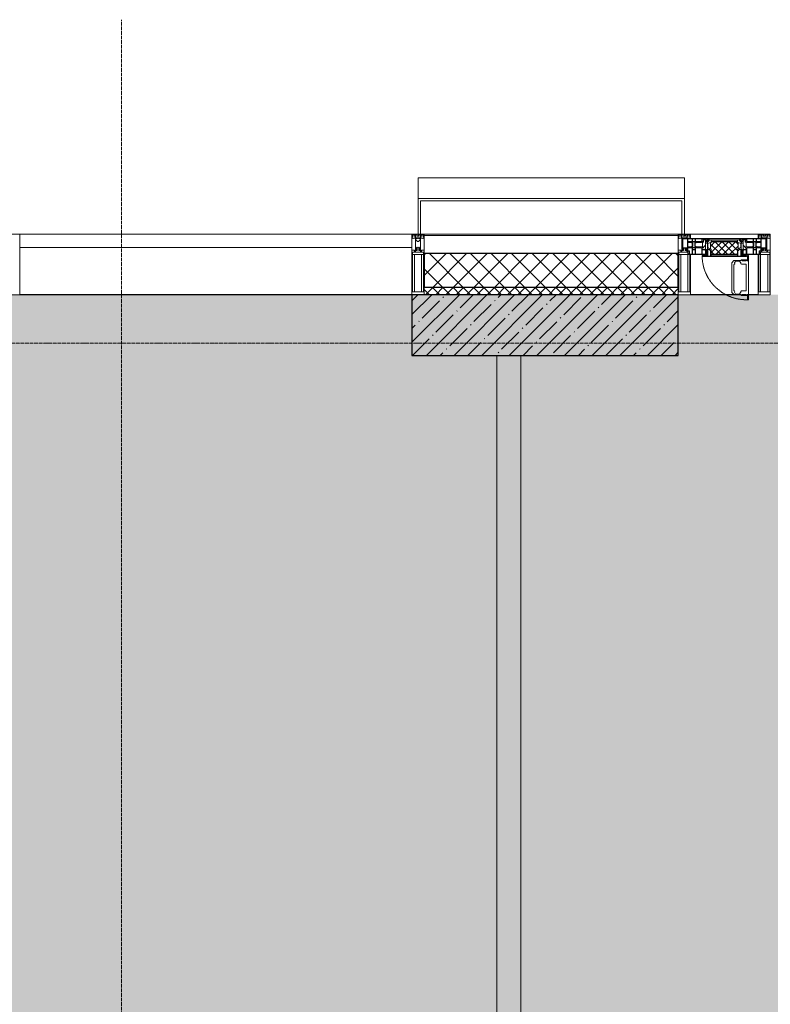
# Model space of a CAD drawing. Header units: millimetres. Extents: x -525784 to 178656, y -69521 to 385150.
# Tile 332 of 389: x -169523 to -166423, y 373214 to 377280. Entities that reach past the tile are written whole.
import ezdxf

# ---------------------------------------------------------------- set-up
doc = ezdxf.new("R2010")
doc.units = ezdxf.units.MM
doc.linetypes.add('-D1-02х01', pattern=[3, 2, -1])
doc.linetypes.add('-D1d1-15x02', pattern=[19, 15, -2, 0, -2])
for name, color, linetype, lineweight in [('_0', 7, 'Continuous', 13), ('A-COLS', 7, 'Continuous', 5), ('A-DETL-GENF', 7, 'Continuous', 5), ('A-GLAZ', 7, 'Continuous', 5), ('A-GLAZ-CURT', 8, 'Continuous', 5), ('A-GLAZ-CWMG', 8, 'Continuous', 5), ('A-WALL', 7, 'Continuous', 5), ('A-WALL-FNSH', 8, 'Continuous', 5), ('I-WALL', 7, 'Continuous', 5), ('S-COLS', 7, 'Continuous', 5), ('S-GRID', 7, 'Continuous', 5)]:
    doc.layers.add(name, color=color, linetype=linetype, lineweight=lineweight)

# ---------------------------------------------------------------- blocks, each defined once
blk = doc.blocks.new('A_PAN_Створка - 383мм-V8-50_AS_M_L24')
at = {"layer": 'A-GLAZ-CURT'}
h = blk.add_hatch(dxfattribs=at)
h.set_pattern_fill('FP_12', color=256, style=0, pattern_type=2)
h.set_pattern_definition([(45, (-25640, -29700), (-14.142136, 14.142136), []), (135, (-25640, -29700), (-14.142136, -14.142136), [])])
h.paths.add_polyline_path([(53.6, -82.7), (54.6, -81.8), (55.5, -62.5), (57.2, -60.8), (57.2, -36.4), (54.9, -34.1), (54.5, -31.8), (-54.5, -31.8), (-54.9, -34.1), (-57.2, -36.4), (-57.2, -60.8), (-54.6, -63.4), (-53.6, -82.7), (-46.3, -82.7)])
at = {"layer": 'A-DETL-GENF'}
for p, q in [((-70, -32.1), (-61.4, -23.5)), ((-70, -62.5), (-70, -32.1)), ((-67.8, -38.3), (-65.7, -37.4)), ((-67.8, -55.7), (-67.8, -38.3)), ((-65.7, -37.4), (-60.8, -34.7)), ((61.4, -23.5), (-61.4, -23.5)), ((-60.8, -34.7), (-57.3, -35.9)), ((-55.2, -33.8), (-57.3, -35.9)), ((-54.9, -34.1), (-57.2, -36.4)), ((-57.2, -36.4), (-57.2, -60.8)), ((-55.2, -33.8), (-54.8, -31.5)), ((-54.9, -25.8), (-53.9, -24.8)), ((-54.9, -29.5), (-54.9, -25.8)), ((-53.9, -30.5), (-54.9, -29.5)), ((-54.5, -31.8), (-54.9, -34.1)), ((0, -31.5), (-54.8, -31.5)), ((54.5, -31.8), (-54.5, -31.8)), ((-53.9, -24.8), (53.9, -24.8)), ((53.9, -30.5), (-53.9, -30.5)), ((0, -31.5), (54.8, -31.5)), ((54.9, -25.8), (53.9, -24.8)), ((53.9, -30.5), (54.9, -29.5)), ((54.9, -34.1), (54.5, -31.8)), ((55.2, -33.8), (54.8, -31.5)), ((54.9, -29.5), (54.9, -25.8)), ((57.2, -36.4), (54.9, -34.1)), ((55.2, -33.8), (57.3, -35.9)), ((57.2, -60.8), (57.2, -36.4)), ((60.8, -34.7), (57.3, -35.9)), ((65.7, -37.4), (60.8, -34.7)), ((70, -32.1), (61.4, -23.5)), ((67.8, -38.3), (65.7, -37.4)), ((67.8, -55.7), (67.8, -38.3)), ((70, -62.5), (70, -32.1)), ((-73.9, -62.5), (-70, -62.5)), ((-73.9, -87.5), (-73.9, -62.5)), ((-69.4, -66.5), (-73.9, -66.5)), ((-69.4, -81.5), (-69.4, -66.5)), ((-61.7, -62.5), (-67.9, -62.5)), ((-67.9, -62.5), (-67.9, -89.3)), ((-66, -56.5), (-67.8, -55.7)), ((-66, -56.5), (-62, -59.1)), ((-62, -59.1), (-60.7, -61)), ((-61.7, -64.9), (-61.7, -62.5)), ((-60.1, -67.7), (-61.7, -64.9)), ((-60.7, -61), (-57.4, -61)), ((-56.4, -67.7), (-60.1, -67.7)), ((-57.4, -61), (-54.9, -63.5)), ((-57.2, -60.8), (-54.6, -63.4)), ((-56.4, -89.4), (-56.4, -67.7)), ((-54.9, -63.5), (-54.9, -81.9)), ((-54.6, -63.4), (-54.6, -81.8)), ((54.6, -63.4), (57.2, -60.8)), ((54.6, -81.8), (54.6, -63.4)), ((57.4, -61), (54.9, -63.5)), ((54.9, -63.5), (54.9, -81.9)), ((56.4, -67.7), (60.1, -67.7)), ((56.4, -89.4), (56.4, -67.7)), ((60.7, -61), (57.4, -61)), ((60.1, -67.7), (61.7, -64.9)), ((62, -59.1), (60.7, -61)), ((61.7, -62.5), (67.9, -62.5)), ((61.7, -64.9), (61.7, -62.5)), ((66, -56.5), (62, -59.1)), ((66, -56.5), (67.8, -55.7)), ((67.9, -62.5), (67.9, -89.3)), ((69.4, -66.5), (73.9, -66.5)), ((69.4, -81.5), (69.4, -66.5)), ((73.9, -62.5), (70, -62.5)), ((73.9, -87.5), (73.9, -62.5)), ((-91.5, -87.5), (-73.9, -87.5)), ((-91.5, -92), (-91.5, -87.5)), ((-91.5, -92), (91.5, -92)), ((-83.4, -90.3), (-83.4, -87.5)), ((-83.4, -90.3), (-69.4, -90.3)), ((-73.9, -81.5), (-69.4, -81.5)), ((-69.4, -85.5), (-73.9, -85.5)), ((-69.4, -90.3), (-69.4, -85.5)), ((-67.9, -89.3), (-66.9, -90.3)), ((-66.9, -90.3), (-57.4, -90.3)), ((-57.4, -90.3), (-56.4, -89.4)), ((-54.9, -81.9), (-53.8, -83)), ((-54.9, -85.6), (-53.9, -84.6)), ((-54.9, -89.3), (-54.9, -85.6)), ((-53.9, -90.3), (-54.9, -89.3)), ((-54.6, -81.8), (-53.6, -82.7)), ((-53.9, -84.6), (53.9, -84.6)), ((53.9, -90.3), (-53.9, -90.3)), ((53.8, -83), (-53.8, -83)), ((-53.6, -82.7), (53.6, -82.7)), ((53.6, -82.7), (54.6, -81.8)), ((54.9, -81.9), (53.8, -83)), ((54.9, -85.6), (53.9, -84.6)), ((53.9, -90.3), (54.9, -89.3)), ((54.9, -89.3), (54.9, -85.6)), ((57.4, -90.3), (56.4, -89.4)), ((66.9, -90.3), (57.4, -90.3)), ((67.9, -89.3), (66.9, -90.3)), ((73.9, -81.5), (69.4, -81.5)), ((69.4, -85.5), (73.9, -85.5)), ((69.4, -90.3), (69.4, -85.5)), ((83.4, -90.3), (69.4, -90.3)), ((91.5, -87.5), (73.9, -87.5)), ((83.4, -90.3), (83.4, -87.5)), ((91.5, -92), (91.5, -87.5))]:
    blk.add_line(p, q, dxfattribs=at)
at = {"layer": 'A-DETL-GENF', "color": 9, "true_color": 0xc8c8c8}
for p, q in [((39.7, -109), (31.1, -117.6)), ((31.1, -117.6), (31.1, -240.4)), ((70.1, -109), (39.7, -109)), ((41.4, -123.8), (43.5, -121.7)), ((45, -113.3), (42.3, -118.2)), ((42.3, -118.2), (43.5, -121.7)), ((45.9, -111.2), (45, -113.3)), ((63.3, -111.2), (45.9, -111.2)), ((64.1, -113), (63.3, -111.2)), ((64.1, -113), (66.7, -117)), ((66.7, -117), (68.6, -118.3)), ((68.6, -118.3), (68.6, -121.6)), ((68.6, -121.6), (71.1, -124.1)), ((70.1, -105.1), (70.1, -109)), ((95.1, -105.1), (70.1, -105.1)), ((74.1, -109.6), (74.1, -105.1)), ((89.1, -109.6), (74.1, -109.6)), ((89.1, -105.1), (89.1, -109.6)), ((93.1, -109.6), (93.1, -105.1)), ((97.9, -109.6), (93.1, -109.6)), ((95.1, -87.5), (95.1, -105.1)), ((99.6, -87.5), (95.1, -87.5)), ((97.9, -95.6), (95.1, -95.6)), ((97.9, -95.6), (97.9, -109.6)), ((99.6, -270.5), (99.6, -87.5)), ((41.4, -123.8), (39.1, -124.2)), ((39.1, -179), (39.1, -124.2)), ((71.1, -124.1), (89.5, -124.1)), ((89.5, -124.1), (90.6, -125.2)), ((90.6, -125.2), (90.6, -232.8)), ((39.1, -179), (39.1, -233.8)), ((39.7, -249), (31.1, -240.4)), ((41.4, -234.2), (39.1, -233.8)), ((41.4, -234.2), (43.5, -236.3)), ((42.3, -239.8), (43.5, -236.3)), ((45, -244.7), (42.3, -239.8)), ((64.1, -245), (66.7, -241)), ((66.7, -241), (68.6, -239.7)), ((68.6, -236.4), (71.1, -233.9)), ((68.6, -239.7), (68.6, -236.4)), ((71.1, -233.9), (89.5, -233.9)), ((89.5, -233.9), (90.6, -232.8)), ((70.1, -249), (39.7, -249)), ((45.9, -246.8), (45, -244.7)), ((63.3, -246.8), (45.9, -246.8)), ((64.1, -245), (63.3, -246.8)), ((70.1, -252.9), (70.1, -249)), ((95.1, -252.9), (70.1, -252.9)), ((74.1, -248.4), (74.1, -252.9)), ((89.1, -248.4), (74.1, -248.4)), ((89.1, -252.9), (89.1, -248.4)), ((93.1, -248.4), (93.1, -252.9)), ((97.9, -248.4), (93.1, -248.4)), ((95.1, -270.5), (95.1, -252.9)), ((97.9, -262.4), (95.1, -262.4)), ((99.6, -270.5), (95.1, -270.5)), ((97.9, -262.4), (97.9, -248.4))]:
    blk.add_line(p, q, dxfattribs=at)
at = {"layer": 'A-GLAZ'}
for p, q in [((-67.9, -17), (-171, -17)), ((-171, -17), (-171, -57)), ((-171, -18.5), (-153.5, -18.5)), ((-153.5, -18.5), (-152, -20)), ((-152, -20), (-152, -73.5)), ((-150.5, -17), (-150.5, -29.4)), ((-132.4, -18.6), (-150.5, -18.6)), ((-150.5, -29.4), (-132.4, -29.4)), ((-150.5, -33.6), (-150.5, -68)), ((-136.3, -33.6), (-150.5, -33.6)), ((-137.2, -31), (-135.8, -35)), ((-132.5, -31), (-137.2, -31)), ((-132.1, -36.8), (-135.8, -35)), ((-132.5, -31.9), (-133.4, -33.7)), ((-133.4, -33.7), (-130.1, -35.3)), ((-132.5, -31.9), (-132.5, -31)), ((-132.4, -29.4), (-132.4, -18.6)), ((-132.1, -49), (-132.1, -36.8)), ((-131, -18.2), (-131, -29.5)), ((-120.8, -18.2), (-131, -18.2)), ((-131, -29.5), (-120.8, -29.5)), ((-131, -30.9), (-131, -33)), ((-120.8, -30.9), (-131, -30.9)), ((-129.4, -34.6), (-131, -33)), ((-130.1, -35.3), (-129.4, -34.6)), ((-130.1, -35.3), (-130.1, -50.4)), ((-122.4, -34.6), (-120.8, -33)), ((-121.7, -35.3), (-122.4, -34.6)), ((-118.4, -33.7), (-121.7, -35.3)), ((-121.7, -35.3), (-121.7, -50.4)), ((-120.8, -18.2), (-120.8, -29.5)), ((-120.8, -30.9), (-120.8, -33)), ((-119.7, -36.8), (-115.9, -35)), ((-119.7, -49), (-119.7, -36.8)), ((-119.3, -18.6), (-92.5, -18.6)), ((-119.3, -29.4), (-119.3, -18.6)), ((-92.5, -29.4), (-119.3, -29.4)), ((-119.3, -31), (-114.6, -31)), ((-119.3, -31.9), (-119.3, -31)), ((-119.3, -31.9), (-118.4, -33.7)), ((-114.6, -31), (-115.9, -35)), ((-94.1, -33.5), (-115.4, -33.5)), ((-89.9, -35.1), (-94.1, -33.5)), ((-92.5, -18.6), (-92.5, -29.4)), ((-90.8, -18.5), (-90.8, -29.4)), ((-87.3, -18.5), (-90.8, -18.5)), ((-90.8, -29.4), (-85.9, -29.4)), ((-89.9, -32.5), (-89.9, -35.1)), ((-85.9, -32.5), (-89.9, -32.5)), ((-89.9, -35.1), (-89.9, -50.9)), ((-87.3, -20.4), (-87.3, -18.5)), ((-87.3, -20.4), (-87.3, -21.9)), ((-84.8, -20.4), (-87.3, -20.4)), ((-87.3, -21.9), (-85.9, -21.9)), ((-85.9, -18.2), (-85.9, -20.4)), ((-75.9, -18.2), (-85.9, -18.2)), ((-85.9, -21.9), (-85.9, -29.4)), ((-85.9, -29.4), (-85.9, -32.5)), ((-83.4, -20.4), (-84.8, -20.4)), ((-70, -33.8), (-83.4, -20.4)), ((-78, -84), (-78, -23.5)), ((-78, -23.5), (-67.9, -23.5)), ((-78, -36.8), (-70, -36.8)), ((-78, -45.6), (-78, -36.8)), ((-75.9, -21.5), (-75.9, -18.2)), ((-75.9, -21.5), (-75.9, -23.5)), ((-74.9, -21.5), (-75.9, -21.5)), ((-75.9, -23.5), (-73, -23.5)), ((-74.9, -17.9), (-74.9, -21.5)), ((-68.9, -17.9), (-74.9, -17.9)), ((-67.2, -29.3), (-73, -23.5)), ((-61.4, -23.5), (-70, -32.1)), ((-70, -32.1), (-70, -62.5)), ((-70, -36.8), (-70, -33.8)), ((-68.9, -21.5), (-68.9, -17.9)), ((-67.9, -21.5), (-68.9, -21.5)), ((67.9, -17), (-67.9, -17)), ((-61.4, -23.5), (-67.9, -17)), ((-67.9, -17), (-67.9, -23.5)), ((-67.9, -17), (67.9, -17)), ((-67.9, -21.5), (-67.9, -23.5)), ((-67.9, -23.5), (-64.6, -26.8)), ((-67.9, -23.5), (-64.6, -26.8)), ((-64.6, -26.8), (-67.2, -29.3)), ((-64.6, -26.8), (-61.4, -23.5)), ((61.4, -23.5), (-61.4, -23.5)), ((67.9, -17), (61.4, -23.5)), ((70, -32.1), (61.4, -23.5)), ((61.4, -23.5), (64.6, -26.8)), ((67.9, -23.5), (64.6, -26.8)), ((64.6, -26.8), (67.9, -23.5)), ((64.6, -26.8), (67.2, -29.3)), ((67.2, -29.3), (73, -23.5)), ((67.9, -23.5), (67.9, -17)), ((171, -17), (67.9, -17)), ((67.9, -21.5), (67.9, -23.5)), ((67.9, -21.5), (68.9, -21.5)), ((67.9, -23.5), (78, -23.5)), ((68.9, -17.9), (74.9, -17.9)), ((68.9, -21.5), (68.9, -17.9)), ((70, -33.8), (83.4, -20.4)), ((70, -62.5), (70, -32.1)), ((70, -36.8), (70, -33.8)), ((78, -36.8), (70, -36.8)), ((75.9, -23.5), (73, -23.5)), ((74.9, -17.9), (74.9, -21.5)), ((74.9, -21.5), (75.9, -21.5)), ((75.9, -18.2), (85.9, -18.2)), ((75.9, -21.5), (75.9, -18.2)), ((75.9, -21.5), (75.9, -23.5)), ((78, -23.5), (78, -84)), ((78, -45.6), (78, -36.8)), ((83.4, -20.4), (84.8, -20.4)), ((84.8, -20.4), (87.3, -20.4)), ((85.9, -18.2), (85.9, -20.4)), ((85.9, -21.9), (85.9, -29.4)), ((87.3, -21.9), (85.9, -21.9)), ((85.9, -29.4), (85.9, -32.5)), ((90.8, -29.4), (85.9, -29.4)), ((85.9, -32.5), (89.9, -32.5)), ((87.3, -18.5), (90.8, -18.5)), ((87.3, -20.4), (87.3, -18.5)), ((87.3, -20.4), (87.3, -21.9)), ((89.9, -32.5), (89.9, -35.1)), ((89.9, -35.1), (94.1, -33.5)), ((89.9, -35.1), (89.9, -50.9)), ((90.8, -18.5), (90.8, -29.4)), ((92.5, -18.6), (92.5, -29.4)), ((119.3, -18.6), (92.5, -18.6)), ((92.5, -29.4), (119.3, -29.4)), ((94.1, -33.5), (115.4, -33.5)), ((114.6, -31), (115.9, -35)), ((119.3, -31), (114.6, -31)), ((119.7, -36.8), (115.9, -35)), ((119.3, -31.9), (118.4, -33.7)), ((118.4, -33.7), (121.7, -35.3)), ((119.3, -29.4), (119.3, -18.6)), ((119.3, -31.9), (119.3, -31)), ((119.7, -49), (119.7, -36.8)), ((120.8, -18.2), (120.8, -29.5)), ((120.8, -18.2), (131, -18.2)), ((131, -29.5), (120.8, -29.5)), ((120.8, -30.9), (120.8, -33)), ((120.8, -30.9), (131, -30.9)), ((122.4, -34.6), (120.8, -33)), ((121.7, -35.3), (122.4, -34.6)), ((121.7, -35.3), (121.7, -50.4)), ((129.4, -34.6), (131, -33)), ((130.1, -35.3), (129.4, -34.6)), ((133.4, -33.7), (130.1, -35.3)), ((130.1, -35.3), (130.1, -50.4)), ((131, -18.2), (131, -29.5)), ((131, -30.9), (131, -33)), ((132.1, -36.8), (135.8, -35)), ((132.1, -49), (132.1, -36.8)), ((132.4, -18.6), (150.5, -18.6)), ((132.4, -29.4), (132.4, -18.6)), ((150.5, -29.4), (132.4, -29.4)), ((132.5, -31), (137.2, -31)), ((132.5, -31.9), (132.5, -31)), ((132.5, -31.9), (133.4, -33.7)), ((137.2, -31), (135.8, -35)), ((136.3, -33.6), (150.5, -33.6)), ((150.5, -17), (150.5, -29.4)), ((150.5, -33.6), (150.5, -68)), ((153.5, -18.5), (152, -20)), ((152, -20), (152, -73.5)), ((171, -18.5), (153.5, -18.5)), ((171, -57), (171, -17)), ((-171, -55.5), (-152, -55.5)), ((-171, -57), (-156, -57)), ((-153, -60), (-153, -73.5)), ((-153, -73.5), (-150, -73.5)), ((-136.4, -52.4), (-150.5, -52.4)), ((-150.5, -56.6), (-132.4, -56.6)), ((-150.5, -68), (-143.5, -68)), ((-150.5, -69.5), (-150.5, -73.5)), ((-145, -69.5), (-150.5, -69.5)), ((-150, -73.5), (-150, -84)), ((-148.5, -81), (-148.5, -82.5)), ((-143.5, -81), (-148.5, -81)), ((-145, -69.5), (-145, -79.5)), ((-143.5, -68), (-143.5, -81)), ((-137.2, -54.8), (-135.8, -50.8)), ((-132.5, -54.8), (-137.2, -54.8)), ((-132.1, -49), (-135.8, -50.8)), ((-133.4, -52), (-130.1, -50.4)), ((-132.5, -53.8), (-133.4, -52)), ((-132.5, -53.8), (-132.5, -54.8)), ((-132.4, -56.6), (-132.4, -82.5)), ((-129.4, -51.1), (-131, -52.7)), ((-131, -55.1), (-131, -52.7)), ((-120.8, -55.1), (-131, -55.1)), ((-131, -56.5), (-131, -62.6)), ((-131, -56.5), (-120.8, -56.5)), ((-120.8, -62.6), (-131, -62.6)), ((-131, -64.6), (-120.8, -64.6)), ((-131, -82.5), (-131, -64.6)), ((-130.1, -50.4), (-129.4, -51.1)), ((-121.7, -50.4), (-122.4, -51.1)), ((-122.4, -51.1), (-120.8, -52.7)), ((-118.4, -52), (-121.7, -50.4)), ((-120.8, -55.1), (-120.8, -52.7)), ((-120.8, -56.5), (-120.8, -62.6)), ((-120.8, -82.5), (-120.8, -64.6)), ((-119.7, -49), (-115.9, -50.8)), ((-119.3, -53.8), (-118.4, -52)), ((-119.3, -53.8), (-119.3, -54.8)), ((-119.3, -54.8), (-114.6, -54.8)), ((-119.3, -56.6), (-119.3, -82.5)), ((-92.5, -56.6), (-119.3, -56.6)), ((-114.6, -54.8), (-115.9, -50.8)), ((-94.1, -52.5), (-115.3, -52.5)), ((-89.9, -50.9), (-94.1, -52.5)), ((-92.5, -56.6), (-92.5, -82.5)), ((-90.8, -56.6), (-85.9, -56.6)), ((-90.8, -62.7), (-90.8, -56.6)), ((-80.4, -62.7), (-90.8, -62.7)), ((-90.8, -64.6), (-90.8, -82.5)), ((-80.1, -64.6), (-90.8, -64.6)), ((-89.9, -52.2), (-89.9, -50.9)), ((-89.9, -52.2), (-88.6, -53.5)), ((-85.9, -53.5), (-88.6, -53.5)), ((-85.9, -53.5), (-78, -45.6)), ((-85.9, -56.6), (-85.9, -53.5)), ((-80.4, -61.1), (-80.4, -62.7)), ((-78, -61.1), (-80.4, -61.1)), ((-80.1, -66.1), (-80.1, -64.6)), ((-78, -66.1), (-80.1, -66.1)), ((-79.5, -80.6), (-78, -80.6)), ((-79.5, -82.5), (-79.5, -80.6)), ((-78, -66.1), (-78, -61.1)), ((-70, -62.5), (-73.9, -62.5)), ((-73.9, -62.5), (-73.9, -87.5)), ((73.9, -62.5), (70, -62.5)), ((73.9, -87.5), (73.9, -62.5)), ((85.9, -53.5), (78, -45.6)), ((78, -61.1), (80.4, -61.1)), ((78, -66.1), (78, -61.1)), ((78, -66.1), (80.1, -66.1)), ((79.5, -80.6), (78, -80.6)), ((79.5, -82.5), (79.5, -80.6)), ((80.1, -64.6), (90.8, -64.6)), ((80.1, -66.1), (80.1, -64.6)), ((80.4, -61.1), (80.4, -62.7)), ((80.4, -62.7), (90.8, -62.7)), ((85.9, -53.5), (88.6, -53.5)), ((85.9, -56.6), (85.9, -53.5)), ((90.8, -56.6), (85.9, -56.6)), ((89.9, -52.2), (88.6, -53.5)), ((89.9, -50.9), (94.1, -52.5)), ((89.9, -52.2), (89.9, -50.9)), ((90.8, -62.7), (90.8, -56.6)), ((90.8, -64.6), (90.8, -82.5)), ((92.5, -56.6), (119.3, -56.6)), ((92.5, -56.6), (92.5, -82.5)), ((94.1, -52.5), (115.3, -52.5)), ((114.6, -54.8), (115.9, -50.8)), ((119.3, -54.8), (114.6, -54.8)), ((119.7, -49), (115.9, -50.8)), ((118.4, -52), (121.7, -50.4)), ((119.3, -53.8), (118.4, -52)), ((119.3, -53.8), (119.3, -54.8)), ((119.3, -56.6), (119.3, -82.5)), ((122.4, -51.1), (120.8, -52.7)), ((120.8, -55.1), (120.8, -52.7)), ((120.8, -55.1), (131, -55.1)), ((120.8, -56.5), (120.8, -62.6)), ((131, -56.5), (120.8, -56.5)), ((120.8, -62.6), (131, -62.6)), ((120.8, -82.5), (120.8, -64.6)), ((131, -64.6), (120.8, -64.6)), ((121.7, -50.4), (122.4, -51.1)), ((130.1, -50.4), (129.4, -51.1)), ((129.4, -51.1), (131, -52.7)), ((133.4, -52), (130.1, -50.4)), ((131, -55.1), (131, -52.7)), ((131, -56.5), (131, -62.6)), ((131, -82.5), (131, -64.6)), ((132.1, -49), (135.8, -50.8)), ((150.5, -56.6), (132.4, -56.6)), ((132.4, -56.6), (132.4, -82.5)), ((132.5, -53.8), (133.4, -52)), ((132.5, -53.8), (132.5, -54.8)), ((132.5, -54.8), (137.2, -54.8)), ((137.2, -54.8), (135.8, -50.8)), ((136.4, -52.4), (150.5, -52.4)), ((143.5, -68), (143.5, -81)), ((150.5, -68), (143.5, -68)), ((143.5, -81), (148.5, -81)), ((145, -69.5), (150.5, -69.5)), ((145, -69.5), (145, -79.5)), ((148.5, -81), (148.5, -82.5)), ((150, -84), (150, -73.5)), ((150, -73.5), (153, -73.5)), ((150.5, -69.5), (150.5, -73.5)), ((171, -55.5), (152, -55.5)), ((153, -73.5), (153, -60)), ((156, -57), (171, -57)), ((-150, -84), (-78, -84)), ((-148.5, -82.5), (-132.4, -82.5)), ((-131, -82.5), (-120.8, -82.5)), ((-119.3, -82.5), (-92.5, -82.5)), ((-73.9, -87.5), (-91.5, -87.5)), ((-91.5, -87.5), (-91.5, -92)), ((-91.5, -92), (91.5, -92)), ((-90.8, -82.5), (-79.5, -82.5)), ((-78, -84), (-85, -84)), ((-85, -84), (-85, -87.5)), ((-85, -87.5), (-78, -87.5)), ((-78, -87.5), (-78, -84)), ((-78, -84), (-73.9, -84)), ((73.9, -84), (78, -84)), ((91.5, -87.5), (73.9, -87.5)), ((78, -87.5), (78, -84)), ((78, -84), (85, -84)), ((78, -84), (150, -84)), ((85, -87.5), (78, -87.5)), ((90.8, -82.5), (79.5, -82.5)), ((85, -84), (85, -87.5)), ((91.5, -92), (91.5, -87.5)), ((119.3, -82.5), (92.5, -82.5)), ((131, -82.5), (120.8, -82.5)), ((148.5, -82.5), (132.4, -82.5))]:
    blk.add_line(p, q, dxfattribs=at)
for centre, start, end in [((-156, -60), 0, 90), ((156, -60), 90, 180)]:
    blk.add_arc(centre, 3, start, end, dxfattribs=at)
at = {"layer": 'A-GLAZ', "linetype": '-D1-02х01'}
blk.add_arc((91.4, -87.5), 183, 181.4091, 271.1445, dxfattribs=at)
blk = doc.blocks.new('Rectangular Mullion - 50Wx250H-2623690-50_AS_M_L24')
at = {"layer": 'A-DETL-GENF'}
for p, q in [((-25, 65.2), (-25, 250)), ((-25, 250), (0, 250)), ((25, 250), (0, 250)), ((25, 65.2), (25, 250)), ((-23, 237.3), (0, 237.3)), ((-23, 237.3), (-23, 73.6)), ((-14.9, 84), (-14.9, 237.3)), ((23, 237.3), (0, 237.3)), ((14.9, 84), (14.9, 237.3)), ((23, 237.3), (23, 73.6)), ((0, 84), (-23, 84)), ((0, 84), (23, 84)), ((-14, 65.2), (-25, 65.2)), ((-0.5, 73.6), (-23, 73.6)), ((-14, 71.3), (-14, 65.2)), ((-10, 71.3), (-14, 71.3)), ((-10, 53), (-10, 71.3)), ((-8.7, 53), (-10, 53)), ((-10, 53), (-10, 17)), ((-8.7, 53), (-7, 54.7)), ((-7, 65.2), (-5.9, 67.3)), ((-7, 65.2), (-7, 54.7)), ((-4.1, 67.3), (-5.9, 67.3)), ((-4.1, 67.3), (-2.9, 65.1)), ((-2.9, 65.1), (-2.9, 54.6)), ((-1.3, 53), (-2.9, 54.6)), ((0, 53), (-1.3, 53)), ((0, 53), (1.3, 53)), ((0.5, 73.6), (23, 73.6)), ((1.3, 53), (2.9, 54.6)), ((4.1, 67.3), (2.9, 65.1)), ((2.9, 65.1), (2.9, 54.6)), ((4.1, 67.3), (5.9, 67.3)), ((7, 65.2), (5.9, 67.3)), ((7, 65.2), (7, 54.7)), ((8.7, 53), (7, 54.7)), ((8.7, 53), (10, 53)), ((10, 71.3), (14, 71.3)), ((10, 53), (10, 71.3)), ((10, 53), (10, 17)), ((14, 71.3), (14, 65.2)), ((14, 65.2), (25, 65.2)), ((-23.8, 14.6), (-25, 14.2)), ((-25, 0), (-25, 14.2)), ((-22.3, 17), (-23.8, 17)), ((-23.8, 17), (-23.8, 14.6)), ((-22.5, 10.6), (-23.8, 14.6)), ((-22.5, 10.6), (-23.7, 9.9)), ((-23.7, 1.3), (-23.7, 9.9)), ((-23.7, 1.3), (-11.8, 1.3)), ((-23.2, 10.2), (-22.5, 8)), ((-22.5, 8), (-22.5, 4.5)), ((-21.3, 4.5), (-22.5, 4.5)), ((-22.3, 17), (-22.3, 16)), ((-22.3, 16), (-21.3, 16)), ((-19, 17.6), (-21.3, 16)), ((-21.3, 4.5), (-21.3, 6.5)), ((-21.3, 6.5), (-14.2, 6.5)), ((-18.4, 16.6), (-19, 17.6)), ((-7.4, 16.6), (-18.4, 16.6)), ((-14.2, 6.5), (-14.2, 4.5)), ((-13.2, 4.5), (-14.2, 4.5)), ((-13.2, 4.5), (-12.2, 7.2)), ((-12.7, 7.6), (-11.3, 11.4)), ((-12.7, 7.6), (-11.8, 6.9)), ((-12.2, 9), (-12.2, 14.8)), ((-12.2, 14.8), (0, 14.8)), ((-11.8, 1.3), (-11.8, 6.9)), ((-10.5, 11.2), (-11.3, 11.4)), ((-10.5, 1.5), (-10.5, 11.2)), ((-4.8, 1.5), (-10.5, 1.5)), ((-10, 17), (-7.5, 17)), ((-8.5, 23), (-1.5, 30)), ((-8.5, 18.5), (-8.5, 23)), ((-7.5, 18.5), (-8.5, 18.5)), ((-7.5, 17), (-7.5, 18.5)), ((-7.4, 18), (-7.4, 16.6)), ((-2.6, 18), (-7.4, 18)), ((0, 8), (-4.8, 8)), ((-4.8, 1.5), (-4.8, 8)), ((-2.6, 18), (-2.6, 16.8)), ((-2.6, 16.8), (0, 16.8)), ((-1.5, 30), (0, 30)), ((1.5, 30), (0, 30)), ((2.6, 16.8), (0, 16.8)), ((0, 14.8), (0, 16.8)), ((0, 14.8), (0, 16.8)), ((12.2, 14.8), (0, 14.8)), ((0, 0), (0, 8)), ((0, 8), (4.8, 8)), ((0, 0), (0, 8)), ((8.5, 23), (1.5, 30)), ((2.6, 18), (2.6, 16.8)), ((2.6, 18), (7.4, 18)), ((4.8, 1.5), (4.8, 8)), ((4.8, 1.5), (10.5, 1.5)), ((7.4, 18), (7.4, 16.6)), ((7.4, 16.6), (18.4, 16.6)), ((7.5, 18.5), (8.5, 18.5)), ((7.5, 17), (7.5, 18.5)), ((10, 17), (7.5, 17)), ((8.5, 18.5), (8.5, 23)), ((10.5, 11.2), (11.3, 11.4)), ((10.5, 1.5), (10.5, 11.2)), ((12.7, 7.6), (11.3, 11.4)), ((12.7, 7.6), (11.8, 6.9)), ((11.8, 1.3), (11.8, 6.9)), ((23.7, 1.3), (11.8, 1.3)), ((12.2, 9), (12.2, 14.8)), ((13.2, 4.5), (12.2, 7.2)), ((13.2, 4.5), (14.2, 4.5)), ((21.3, 6.5), (14.2, 6.5)), ((14.2, 6.5), (14.2, 4.5)), ((18.4, 16.6), (19, 17.6)), ((19, 17.6), (21.3, 16)), ((22.3, 16), (21.3, 16)), ((21.3, 4.5), (21.3, 6.5)), ((21.3, 4.5), (22.5, 4.5)), ((22.3, 17), (22.3, 16)), ((22.3, 17), (23.8, 17)), ((22.5, 10.6), (23.8, 14.6)), ((22.5, 10.6), (23.7, 9.9)), ((23.2, 10.2), (22.5, 8)), ((22.5, 8), (22.5, 4.5)), ((23.7, 1.3), (23.7, 9.9)), ((23.8, 17), (23.8, 14.6)), ((23.8, 14.6), (25, 14.2)), ((25, 0), (25, 14.2)), ((-25, 0), (0, 0)), ((25, 0), (0, 0))]:
    blk.add_line(p, q, dxfattribs=at)
for centre, start, end in [((-0.5, 73.1), 360, 90), ((0.5, 73.1), 90, 180)]:
    blk.add_arc(centre, 0.5, start, end, dxfattribs=at)
blk = doc.blocks.new('Rectangular Mullion - R_StandardFrame_50Wx250H-4049022-50_AS_M_L24')
at = {"layer": 'A-GLAZ-CWMG', "lineweight": 9}
for p, q in [((-25, 0), (-25, 250)), ((-25, 250), (25, 250)), ((25, 250), (25, 0)), ((25, 0), (-25, 0))]:
    blk.add_line(p, q, dxfattribs=at)
blk = doc.blocks.new('Rectangular Mullion - 50Wx250H-V4-50_AS_M_L24')
at = {"layer": 'A-DETL-GENF'}
for p, q in [((-25, 65.2), (-25, 250)), ((-25, 250), (0, 250)), ((25, 250), (0, 250)), ((25, 84), (25, 250)), ((-23, 237.3), (0, 237.3)), ((-23, 237.3), (-23, 73.6)), ((-14.9, 84), (-14.9, 237.3)), ((23, 237.3), (0, 237.3)), ((14.9, 84), (14.9, 237.3)), ((23, 237.3), (23, 84)), ((0, 84), (-23, 84)), ((0, 84), (15, 84)), ((-14, 65.2), (-25, 65.2)), ((-0.5, 73.6), (-23, 73.6)), ((-14, 71.3), (-14, 65.2)), ((-10, 71.3), (-14, 71.3)), ((-10, 53), (-10, 71.3)), ((-8.7, 53), (-10, 53)), ((-10, 53), (-10, 17)), ((-8.7, 53), (-7, 54.7)), ((-7, 65.2), (-5.9, 67.3)), ((-7, 65.2), (-7, 54.7)), ((-4.1, 67.3), (-5.9, 67.3)), ((-4.1, 67.3), (-2.9, 65.1)), ((-2.9, 65.1), (-2.9, 57)), ((0.5, 73.6), (15, 73.6)), ((4.1, 67.3), (2.9, 65.1)), ((2.9, 65.1), (2.9, 57)), ((4.1, 67.3), (5.9, 67.3)), ((7, 65.2), (5.9, 67.3)), ((7, 65.2), (7, 57)), ((10, 71.3), (12, 71.3)), ((10, 57.4), (10, 71.3)), ((-23.8, 14.6), (-25, 14.2)), ((-25, 0), (-25, 14.2)), ((-22.3, 17), (-23.8, 17)), ((-23.8, 17), (-23.8, 14.6)), ((-22.5, 10.6), (-23.8, 14.6)), ((-22.5, 10.6), (-23.7, 9.9)), ((-23.7, 1.3), (-23.7, 9.9)), ((-23.7, 1.3), (-11.8, 1.3)), ((-23.2, 10.2), (-22.5, 8)), ((-22.5, 8), (-22.5, 4.5)), ((-21.3, 4.5), (-22.5, 4.5)), ((-22.3, 17), (-22.3, 16)), ((-22.3, 16), (-21.3, 16)), ((-19, 17.6), (-21.3, 16)), ((-21.3, 4.5), (-21.3, 6.5)), ((-21.3, 6.5), (-14.2, 6.5)), ((-18.4, 16.6), (-19, 17.6)), ((-7.4, 16.6), (-18.4, 16.6)), ((-14.2, 6.5), (-14.2, 4.5)), ((-13.2, 4.5), (-14.2, 4.5)), ((-13.2, 4.5), (-12.2, 7.2)), ((-12.7, 7.6), (-11.3, 11.4)), ((-12.7, 7.6), (-11.8, 6.9)), ((-12.2, 9), (-12.2, 14.8)), ((-12.2, 14.8), (0, 14.8)), ((-11.8, 1.3), (-11.8, 6.9)), ((-10.5, 11.2), (-11.3, 11.4)), ((-10.5, 1.5), (-10.5, 11.2)), ((-4.8, 1.5), (-10.5, 1.5)), ((-10, 17), (-7.5, 17)), ((-8.5, 23), (-6, 25.5)), ((-8.5, 18.5), (-8.5, 23)), ((-7.5, 18.5), (-8.5, 18.5)), ((-7.5, 17), (-7.5, 18.5)), ((-7.4, 18), (-7.4, 16.6)), ((-6, 18), (-7.4, 18)), ((0, 8), (-4.8, 8)), ((-4.8, 1.5), (-4.8, 8)), ((-2.6, 16.8), (0, 16.8)), ((2.6, 16.8), (0, 16.8)), ((0, 14.8), (0, 16.8)), ((0, 14.8), (0, 16.8)), ((12.2, 14.8), (0, 14.8)), ((0, 0), (0, 8)), ((0, 8), (4.8, 8)), ((0, 0), (0, 8)), ((4.8, 1.5), (4.8, 8)), ((4.8, 1.5), (10.5, 1.5)), ((7.4, 16.6), (18.4, 16.6)), ((10.5, 11.2), (11.3, 11.4)), ((10.5, 1.5), (10.5, 11.2)), ((12.7, 7.6), (11.3, 11.4)), ((12.7, 7.6), (11.8, 6.9)), ((11.8, 1.3), (11.8, 6.9)), ((23.7, 1.3), (11.8, 1.3)), ((12.2, 9), (12.2, 14.8)), ((13.2, 4.5), (12.2, 7.2)), ((13.2, 4.5), (14.2, 4.5)), ((21.3, 6.5), (14.2, 6.5)), ((14.2, 6.5), (14.2, 4.5)), ((19.9, 17), (21.3, 16)), ((22.3, 16), (21.3, 16)), ((21.3, 4.5), (21.3, 6.5)), ((21.3, 4.5), (22.5, 4.5)), ((22.3, 17), (22.3, 16)), ((22.5, 10.6), (23.8, 14.6)), ((22.5, 10.6), (23.7, 9.9)), ((23.2, 10.2), (22.5, 8)), ((22.5, 8), (22.5, 4.5)), ((23.7, 1.3), (23.7, 9.9)), ((23.8, 17), (23.8, 14.6)), ((23.8, 14.6), (25, 14.2)), ((25, 0), (25, 14.2)), ((-25, 0), (0, 0)), ((25, 0), (0, 0))]:
    blk.add_line(p, q, dxfattribs=at)
for centre, start, end in [((-0.5, 73.1), 360, 90), ((0.5, 73.1), 90, 180)]:
    blk.add_arc(centre, 0.5, start, end, dxfattribs=at)
blk = doc.blocks.new('Rectangular Mullion - R_StandardFrame_50Wx250H-V10-50_AS_M_L24')
at = {"layer": 'A-GLAZ-CWMG', "lineweight": 9}
for p, q in [((-25, 0), (-25, 250)), ((-25, 250), (25, 250)), ((25, 250), (25, 84)), ((25, 0), (-25, 0)), ((25, 17), (25, 0))]:
    blk.add_line(p, q, dxfattribs=at)
blk = doc.blocks.new('Rectangular Mullion - 50Wx250H-V1-50_AS_M_L24')
at = {"layer": 'A-DETL-GENF'}
for p, q in [((-25, 84), (-25, 250)), ((-25, 250), (0, 250)), ((25, 250), (0, 250)), ((25, 65.2), (25, 250)), ((-23, 237.3), (0, 237.3)), ((-23, 237.3), (-23, 84)), ((-14.9, 84), (-14.9, 237.3)), ((23, 237.3), (0, 237.3)), ((14.9, 84), (14.9, 237.3)), ((23, 237.3), (23, 73.6)), ((0, 84), (-15, 84)), ((0, 84), (23, 84)), ((-0.5, 73.6), (-15, 73.6)), ((-10, 71.3), (-12, 71.3)), ((-10, 57.4), (-10, 71.3)), ((-7, 65.2), (-5.9, 67.3)), ((-7, 65.2), (-7, 57)), ((-4.1, 67.3), (-5.9, 67.3)), ((-4.1, 67.3), (-2.9, 65.1)), ((-2.9, 65.1), (-2.9, 57)), ((0.5, 73.6), (23, 73.6)), ((4.1, 67.3), (2.9, 65.1)), ((2.9, 65.1), (2.9, 57)), ((4.1, 67.3), (5.9, 67.3)), ((7, 65.2), (5.9, 67.3)), ((7, 65.2), (7, 54.7)), ((8.7, 53), (7, 54.7)), ((8.7, 53), (10, 53)), ((10, 71.3), (14, 71.3)), ((10, 53), (10, 71.3)), ((10, 53), (10, 17)), ((14, 71.3), (14, 65.2)), ((14, 65.2), (25, 65.2)), ((-23.8, 14.6), (-25, 14.2)), ((-25, 0), (-25, 14.2)), ((-23.8, 17), (-23.8, 14.6)), ((-22.5, 10.6), (-23.8, 14.6)), ((-22.5, 10.6), (-23.7, 9.9)), ((-23.7, 1.3), (-23.7, 9.9)), ((-23.7, 1.3), (-11.8, 1.3)), ((-23.2, 10.2), (-22.5, 8)), ((-22.5, 8), (-22.5, 4.5)), ((-21.3, 4.5), (-22.5, 4.5)), ((-22.3, 17), (-22.3, 16)), ((-22.3, 16), (-21.3, 16)), ((-19.9, 17), (-21.3, 16)), ((-21.3, 4.5), (-21.3, 6.5)), ((-21.3, 6.5), (-14.2, 6.5)), ((-7.4, 16.6), (-18.4, 16.6)), ((-14.2, 6.5), (-14.2, 4.5)), ((-13.2, 4.5), (-14.2, 4.5)), ((-13.2, 4.5), (-12.2, 7.2)), ((-12.7, 7.6), (-11.3, 11.4)), ((-12.7, 7.6), (-11.8, 6.9)), ((-12.2, 9), (-12.2, 14.8)), ((-12.2, 14.8), (0, 14.8)), ((-11.8, 1.3), (-11.8, 6.9)), ((-10.5, 11.2), (-11.3, 11.4)), ((-10.5, 1.5), (-10.5, 11.2)), ((-4.8, 1.5), (-10.5, 1.5)), ((0, 8), (-4.8, 8)), ((-4.8, 1.5), (-4.8, 8)), ((-2.6, 16.8), (0, 16.8)), ((2.6, 16.8), (0, 16.8)), ((0, 14.8), (0, 16.8)), ((0, 14.8), (0, 16.8)), ((12.2, 14.8), (0, 14.8)), ((0, 0), (0, 8)), ((0, 8), (4.8, 8)), ((0, 0), (0, 8)), ((4.8, 1.5), (4.8, 8)), ((4.8, 1.5), (10.5, 1.5)), ((8.5, 23), (6, 25.5)), ((6, 18), (7.4, 18)), ((7.4, 18), (7.4, 16.6)), ((7.4, 16.6), (18.4, 16.6)), ((7.5, 18.5), (8.5, 18.5)), ((7.5, 17), (7.5, 18.5)), ((10, 17), (7.5, 17)), ((8.5, 18.5), (8.5, 23)), ((10.5, 11.2), (11.3, 11.4)), ((10.5, 1.5), (10.5, 11.2)), ((12.7, 7.6), (11.3, 11.4)), ((12.7, 7.6), (11.8, 6.9)), ((11.8, 1.3), (11.8, 6.9)), ((23.7, 1.3), (11.8, 1.3)), ((12.2, 9), (12.2, 14.8)), ((13.2, 4.5), (12.2, 7.2)), ((13.2, 4.5), (14.2, 4.5)), ((21.3, 6.5), (14.2, 6.5)), ((14.2, 6.5), (14.2, 4.5)), ((18.4, 16.6), (19, 17.6)), ((19, 17.6), (21.3, 16)), ((22.3, 16), (21.3, 16)), ((21.3, 4.5), (21.3, 6.5)), ((21.3, 4.5), (22.5, 4.5)), ((22.3, 17), (22.3, 16)), ((22.3, 17), (23.8, 17)), ((22.5, 10.6), (23.8, 14.6)), ((22.5, 10.6), (23.7, 9.9)), ((23.2, 10.2), (22.5, 8)), ((22.5, 8), (22.5, 4.5)), ((23.7, 1.3), (23.7, 9.9)), ((23.8, 17), (23.8, 14.6)), ((23.8, 14.6), (25, 14.2)), ((25, 0), (25, 14.2)), ((-25, 0), (0, 0)), ((25, 0), (0, 0))]:
    blk.add_line(p, q, dxfattribs=at)
for centre, start, end in [((-0.5, 73.1), 360, 90), ((0.5, 73.1), 90, 180)]:
    blk.add_arc(centre, 0.5, start, end, dxfattribs=at)
blk = doc.blocks.new('Rectangular Mullion - R_StandardFrame_50Wx250H-3538113-50_AS_M_L24')
at = {"layer": 'A-GLAZ-CWMG', "lineweight": 9}
for p, q in [((-25, 84), (-25, 250)), ((-25, 250), (25, 250)), ((25, 250), (25, 0)), ((-25, 0), (-25, 17)), ((25, 0), (-25, 0))]:
    blk.add_line(p, q, dxfattribs=at)
blk = doc.blocks.new('Rectangular Mullion - R_StandardFrame_50Wx250H-V11-50_AS_M_L24')
at = {"layer": 'A-GLAZ-CWMG'}
for p, q in [((25500, 29700), (25780, 29700)), ((25500, 29450), (25710.1, 29450)), ((25739.6, 29450), (25780, 29450))]:
    blk.add_line(p, q, dxfattribs=at)
blk = doc.blocks.new('System Panel - A_PAN_Glass-5026823-50_AS_M_L24')
at = {"layer": 'A-GLAZ-CURT'}
for p, q in [((810, 0), (-810, 0)), ((-810, 0), (-810, -55)), ((810, -55), (810, 0)), ((-810, -55), (810, -55))]:
    blk.add_line(p, q, dxfattribs=at)
blk = doc.blocks.new('Rectangular Mullion - R_StandardFrame_50Wx250H-3342985-50_AS_M_L24')
at = {"layer": 'A-GLAZ-CWMG'}
blk.add_line((24350, 29450), (22730, 29450), dxfattribs=at)
blk = doc.blocks.new('Rectangular Mullion - R_StandardFrame_50Wx250H-V15-50_AS_M_L24')
at = {"layer": 'A-GLAZ-CWMG', "lineweight": 9}
for p, q in [((-25, 84), (-25, 250)), ((-25, 250), (25, 250)), ((25, 250), (25, 0)), ((-25, 0), (-25, 17)), ((25, 0), (-25, 0))]:
    blk.add_line(p, q, dxfattribs=at)
blk = doc.blocks.new('RST_AR_KMN_R22_B3_FCD_rvt-1-50_AS_M_L24')
at = {"layer": 'A-WALL'}
h = blk.add_hatch(dxfattribs=at)
h.set_pattern_fill('FP_7', color=256, style=0, pattern_type=2)
h.set_pattern_definition([(45, (0, 0), (-42.42641, 42.42641), []), (135, (0, 0), (-42.42641, -42.42641), [])])
h.paths.add_polyline_path([(24830.6, 29480), (25450, 29480), (25450, 29620), (24400, 29620), (24400, 29480)])
h = blk.add_hatch(dxfattribs=at)
h.set_pattern_fill('FP_6', color=256, style=0, pattern_type=2)
h.set_pattern_definition([(45, (0, 0), (-21.213203, 21.213203), []), (135, (0, 0), (-21.213203, -21.213203), [])])
h.paths.add_polyline_path([(25409.3, 29450), (25450, 29450), (25450, 29480), (24400, 29480), (24400, 29450), (24830.6, 29450)])
at = {"layer": 'A-COLS'}
for p, q in [((25475, 29932.7), (24375, 29932.7)), ((24375, 29848.3), (24375, 29932.7)), ((25475, 29932.7), (25475, 29848.3))]:
    blk.add_line(p, q, dxfattribs=at)
at = {"layer": 'A-COLS', "lineweight": 18}
for p, q in [((25475, 29848.3), (24375, 29848.3)), ((24375, 29848.3), (24375, 29700)), ((25475, 29700), (25475, 29848.3)), ((24385, 29700), (24385, 29838.3)), ((24385, 29838.3), (25465, 29838.3)), ((25465, 29838.3), (25465, 29700)), ((24375, 29700), (24385, 29700)), ((25465, 29700), (25475, 29700))]:
    blk.add_line(p, q, dxfattribs=at)
at = {"layer": 'A-WALL'}
for p, q in [((24400, 29695), (24400, 29620)), ((25450, 29695), (24400, 29695)), ((25450, 29620), (25450, 29695)), ((24400, 29480), (24400, 29450)), ((25450, 29450), (25450, 29480)), ((24400, 29450), (25450, 29450))]:
    blk.add_line(p, q, dxfattribs=at)
at = {"layer": 'A-WALL', "lineweight": 25}
for p, q in [((24400, 29620), (24400, 29480)), ((25450, 29620), (24400, 29620)), ((25450, 29480), (25450, 29620)), ((25450, 29480), (24400, 29480))]:
    blk.add_line(p, q, dxfattribs=at)
at = {"layer": 'A-WALL-FNSH'}
for p, q in [((25450, 29700), (24400, 29700)), ((24400, 29700), (24400, 29695)), ((25450, 29695), (25450, 29700))]:
    blk.add_line(p, q, dxfattribs=at)
at = {"layer": 'A-GLAZ-CURT', "lineweight": 5}
for name, p in [('System Panel - A_PAN_Glass-5026823-50_AS_M_L24', (23540, 29700)), ('A_PAN_Створка - 383мм-V8-50_AS_M_L24', (25640, 29700))]:
    blk.add_blockref(name, p, dxfattribs=at)
at = {"layer": 'A-GLAZ-CWMG', "lineweight": 5, "extrusion": (0, 0, -1), "rotation": 180}
for name, p in [('Rectangular Mullion - R_StandardFrame_50Wx250H-V15-50_AS_M_L24', (-22705, 29700)), ('Rectangular Mullion - 50Wx250H-2623690-50_AS_M_L24', (-24375, 29700)), ('Rectangular Mullion - R_StandardFrame_50Wx250H-4049022-50_AS_M_L24', (-24375, 29700)), ('Rectangular Mullion - 50Wx250H-V4-50_AS_M_L24', (-25475, 29700)), ('Rectangular Mullion - R_StandardFrame_50Wx250H-V10-50_AS_M_L24', (-25475, 29700)), ('Rectangular Mullion - 50Wx250H-V1-50_AS_M_L24', (-25805, 29700)), ('Rectangular Mullion - R_StandardFrame_50Wx250H-3538113-50_AS_M_L24', (-25805, 29700))]:
    blk.add_blockref(name, p, dxfattribs=at)
at = {"layer": 'A-GLAZ-CWMG', "lineweight": 5}
for name in ['Rectangular Mullion - R_StandardFrame_50Wx250H-V11-50_AS_M_L24', 'Rectangular Mullion - R_StandardFrame_50Wx250H-3342985-50_AS_M_L24']:
    blk.add_blockref(name, (0, 0), dxfattribs=at)

msp = doc.modelspace()

# ---------------------------------------------------------------- hatches: boundary and pattern name
at = {"layer": '_0', "transparency": 33554534}
h = msp.add_hatch(color=252, dxfattribs=at)
h.dxf.hatch_style = 1
h.paths.add_polyline_path([(-154802.1, 346193.4), (-192753.7, 346193.4), (-192753.7, 376145), (-154802.1, 376145)])
h.paths.add_polyline_path([(-161802.9, 356694.2), (-161802.9, 356294.2), (-161302.9, 356294.2), (-161302.9, 353444.2), (-163402.9, 353444.2), (-163402.9, 354644.2), (-183902.9, 354644.2), (-183902.9, 353444.2), (-186502.9, 353444.2), (-186502.9, 355844.2), (-186002.9, 355844.2), (-186002.9, 356694.2), (-183902.9, 356694.2), (-183902.9, 360744.2), (-179002.9, 360744.2), (-179002.9, 359244.2), (-177402.9, 359244.2), (-177402.9, 365644.2), (-185752.9, 365644.2), (-185752.9, 367444.2), (-185753.5, 367444.2), (-185753.5, 367644.2), (-183902.9, 367644.2), (-183902.9, 367694.2), (-163952.9, 367694.2), (-163952.9, 369444.2), (-160672.9, 369444.2), (-160672.9, 367444.2), (-161752.9, 367444.2), (-161752.9, 365644.2), (-169802.9, 365644.2), (-169802.9, 356694.2)], flags=16)
at = {"layer": 'S-COLS'}
h = msp.add_hatch(dxfattribs=at)
h.set_pattern_fill('FP_1', color=256, style=0, pattern_type=2)
h.set_pattern_definition([(45, (-192252.935, 346694.18), (-57.02463, 57.02463), []), (45, (-192195.91, 346694.18), (-57.02463, 57.02463), [100.806, -20.161, 3.353, -16.808])])
h.paths.add_polyline_path([(-166802.9, 375894.2), (-166802.9, 376144.2), (-167902.9, 376144.2), (-167902.9, 375894.2), (-167422.4, 375894.2)])

# ---------------------------------------------------------------- linework, layer by layer
at = {"layer": 'I-WALL'}
for p, q in [((-169522.9, 376145), (-167902.9, 376145)), ((-167902.9, 376144.2), (-169522.9, 376144.2)), ((-166752.9, 376145), (-166542.8, 376145)), ((-166542.8, 376144.2), (-166752.9, 376144.2)), ((-166513.3, 376145), (-166472.9, 376145)), ((-166472.9, 376144.2), (-166513.3, 376144.2)), ((-167552.9, 370994.2), (-167552.9, 375894.2)), ((-167452.9, 375894.2), (-167452.9, 370894.2))]:
    msp.add_line(p, q, dxfattribs=at)
at = {"layer": 'S-COLS', "lineweight": 25}
for p, q in [((-167902.9, 376144.2), (-167902.9, 375894.2)), ((-166802.9, 376144.2), (-167902.9, 376144.2)), ((-166802.9, 375894.2), (-166802.9, 376144.2)), ((-167902.9, 375894.2), (-166802.9, 375894.2))]:
    msp.add_line(p, q, dxfattribs=at)
at = {"layer": 'S-GRID', "linetype": '-D1d1-15x02'}
for p, q in [((-169102.9, 344232.7), (-169102.9, 377280.3)), ((-195228.5, 375944.2), (-153552.8, 375944.2))]:
    msp.add_line(p, q, dxfattribs=at)

# ---------------------------------------------------------------- block references
at = {"lineweight": 5}
msp.add_blockref('RST_AR_KMN_R22_B3_FCD_rvt-1-50_AS_M_L24', (-192252.9, 346694.2), dxfattribs=at)

doc.saveas('drawing.dxf')
